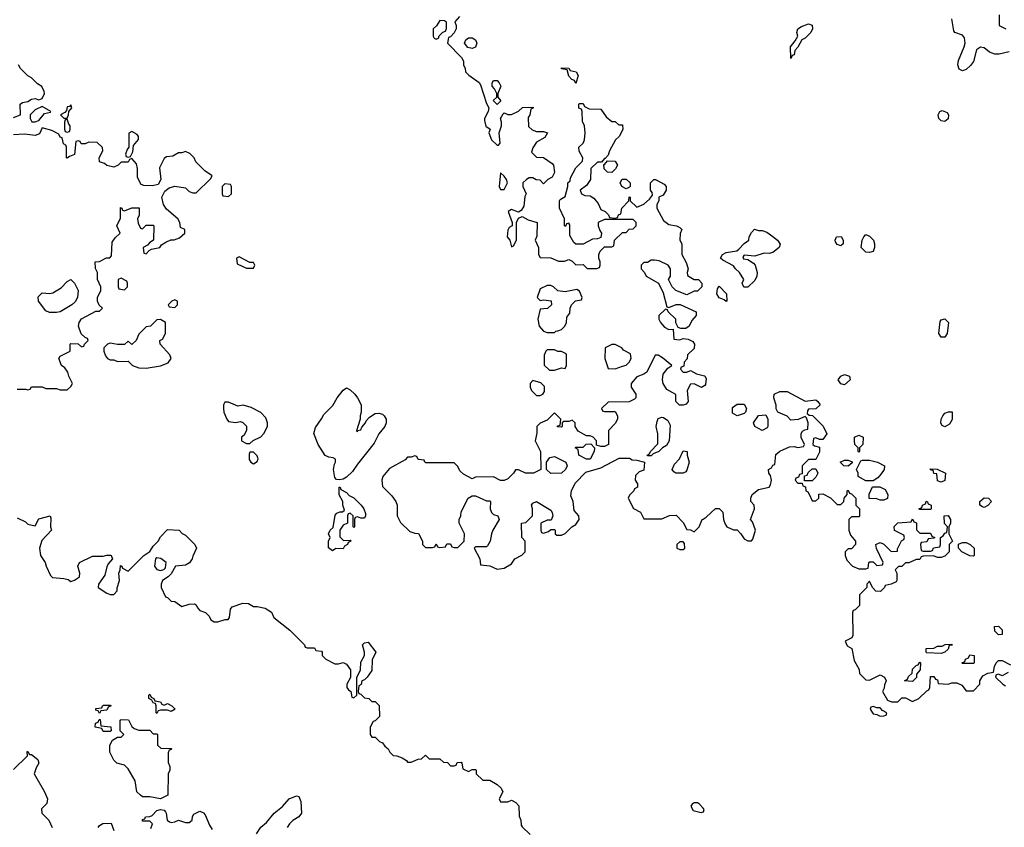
# Model space of a CAD drawing. Header units: inches. Extents: x 2380053 to 2584298, y 380219 to 546618.
# Tile 278 of 656: x 2456184 to 2461683, y 525091 to 529602. Entities that reach past the tile are written whole.
import ezdxf

# ---------------------------------------------------------------- set-up
doc = ezdxf.new("R2010")
doc.units = ezdxf.units.IN
doc.header["$MEASUREMENT"] = 0
doc.layers.add('C4552', color=7, linetype='Continuous')
doc.layers.add('C4562', color=7, linetype='Continuous')

msp = doc.modelspace()

# ---------------------------------------------------------------- linework, layer by layer
at = {"layer": 'C4552', "color": 2}
for points, elevation in [([(2458530, 529598), (2458512, 529568), (2458494, 529550), (2458494, 529510), (2458498, 529498), (2458510, 529494), (2458522, 529498), (2458527.3, 529512.7), (2458547.3, 529532.7), (2458562, 529538), (2458567.3, 529552.7), (2458567.3, 529587.3), (2458556.4, 529596.4)], 62), ([(2458710, 529440.9), (2458686.3, 529446.3), (2458668.7, 529470), (2458675.3, 529490), (2458690, 529501), (2458710, 529500.7), (2458730.4, 529490.4), (2458737.3, 529470), (2458730, 529449.2)], 62), ([(2459290, 529246), (2459282, 529262), (2459267.3, 529267.3), (2459250, 529286), (2459242, 529322), (2459210, 529328), (2459210, 529334), (2459250, 529332), (2459258, 529318), (2459292, 529310), (2459302, 529290)], 62), ([(2458850, 529128), (2458828, 529150), (2458848, 529170), (2458848, 529190), (2458835.3, 529215.3), (2458822, 529230), (2458822, 529250), (2458830, 529262), (2458850, 529262), (2458862, 529250), (2458871.3, 529230), (2458854, 529190), (2458854, 529170), (2458870.9, 529149.1)], 62), ([(2456310, 529118), (2456270, 529098), (2456242, 529070), (2456242, 529050), (2456252, 529032), (2456270, 529031.3), (2456290, 529038), (2456322.7, 529077.3), (2456355.3, 529084.7), (2456358, 529090)], 62), ([(2456470, 529126), (2456462, 529118), (2456450, 529115.3), (2456444.7, 529095.3), (2456436, 529084), (2456412, 529070), (2456430, 529052), (2456450, 529052), (2456457.2, 529070), (2456458, 529090), (2456475.3, 529110)], 62), ([(2456450, 529046), (2456438, 529042), (2456434, 529030), (2456434, 528990), (2456438, 528978), (2456450, 528974), (2456462, 528978), (2456466, 528990), (2456466, 529010), (2456458, 529018)], 62), ([(2456810, 528978), (2456792.7, 528967.3), (2456794, 528890), (2456783.6, 528876.4), (2456774, 528850), (2456778, 528838), (2456790, 528834), (2456802, 528838), (2456816.4, 528863.6), (2456820.4, 528899.6), (2456847.3, 528932.7), (2456848, 528950), (2456840.4, 528960.4)], 62), ([(2459490, 528748.7), (2459466, 528750), (2459448.4, 528768.4), (2459446, 528794), (2459450, 528794), (2459466, 528814), (2459510, 528811.3), (2459522, 528790), (2459511.1, 528768.9)], 62), ([(2458870, 528746), (2458862, 528670), (2458870, 528654), (2458890, 528654), (2458908, 528690), (2458902, 528710), (2458890, 528728)], 62), ([(2459570, 528658), (2459546, 528670), (2459538, 528690), (2459548.9, 528711.1), (2459571.6, 528711.6), (2459594, 528690), (2459594, 528670), (2459590, 528666)], 62), ([(2457330, 528686), (2457314, 528670), (2457314, 528630), (2457318, 528618), (2457350, 528614), (2457366, 528630), (2457366, 528670), (2457362, 528682)], 62), ([(2457410, 528278), (2457394, 528270), (2457398, 528238), (2457450, 528214), (2457490, 528214), (2457498, 528230), (2457490, 528246), (2457470, 528246)], 62), ([(2456350, 527965.7), (2456330, 527976.3), (2456289.8, 528029.8), (2456286.7, 528053.3), (2456310, 528075.8), (2456350, 528072), (2456370, 528076.5), (2456416.1, 528103.9), (2456450, 528139.3), (2456470, 528150.8), (2456490.4, 528130.4), (2456510.4, 528090), (2456507.4, 528050), (2456494.2, 528025.8), (2456475.8, 528010), (2456410, 527971.1), (2456390, 527966)], 62), ([(2456750, 528158), (2456734, 528150), (2456734, 528110), (2456738, 528098), (2456770, 528094), (2456786, 528110), (2456786, 528130), (2456782, 528142)], 62), ([(2459150, 528118), (2459130, 528118), (2459090, 528098), (2459074, 528050), (2459090, 528034), (2459110, 528038), (2459151.6, 528031.6), (2459154, 528010), (2459131.1, 527988.9), (2459090, 527986), (2459078, 527930), (2459084.7, 527890), (2459110, 527862), (2459130, 527854), (2459170, 527854), (2459178, 527862), (2459190, 527864.7), (2459210, 527872), (2459228, 527890), (2459238, 527910), (2459240.4, 527939.6), (2459256.4, 527963.6), (2459258, 527990), (2459266, 528010), (2459288.4, 528031.6), (2459322, 528038), (2459326, 528050), (2459310, 528086), (2459294.6, 528094.6), (2459230, 528082), (2459188.4, 528088.4), (2459166, 528110)], 62), ([(2457050, 528038), (2457034, 528030), (2457014, 528010), (2457018, 527998), (2457050, 527994), (2457066, 528010), (2457066, 528030)], 62), ([(2456970, 527928), (2456950, 527926), (2456914, 527890), (2456890, 527886), (2456850, 527846), (2456834, 527810), (2456810, 527788), (2456790, 527806), (2456770, 527788), (2456730, 527788), (2456690, 527795.3), (2456674, 527790), (2456654, 527770), (2456654, 527750), (2456663.6, 527723.6), (2456674, 527710), (2456690, 527702), (2456710, 527702), (2456730, 527692), (2456790, 527694), (2456814, 527670), (2456850, 527658), (2456890, 527656), (2456970, 527667.7), (2457014, 527686), (2457029, 527710), (2457022, 527730), (2456968, 527790), (2456966, 527810), (2456982, 527818), (2456998, 527850), (2456998, 527910)], 62), ([(2459510, 527788), (2459490, 527788), (2459454, 527770), (2459451.3, 527710), (2459470, 527654), (2459510, 527652), (2459550, 527666), (2459570, 527672), (2459588, 527690), (2459598, 527710), (2459595.3, 527735.3), (2459556.4, 527756.4), (2459546, 527770)], 62), ([(2459170, 527758), (2459130, 527758), (2459122, 527750), (2459112.7, 527727.3), (2459112.7, 527672.7), (2459143.6, 527643.6), (2459170, 527644.7), (2459210, 527658), (2459230, 527654), (2459238, 527670), (2459238, 527730), (2459235.3, 527735.3), (2459210, 527748), (2459188.4, 527748.4)], 62), ([(2458070, 527302), (2458072.9, 527307.1), (2458090, 527312), (2458094.5, 527325.5), (2458115.1, 527350), (2458118, 527362), (2458138, 527382), (2458170, 527402.4), (2458190, 527404.2), (2458210, 527399.5), (2458220.3, 527390), (2458230.3, 527370), (2458230.3, 527350), (2458223.1, 527330), (2458190, 527289.4), (2458163.4, 527236.6), (2458070, 527119.5), (2458042.3, 527077.7), (2458010, 527046), (2457990, 527035.1), (2457970, 527032.7), (2457954, 527034), (2457944, 527044), (2457936, 527090), (2457941.2, 527118.8), (2457948, 527130), (2457947.3, 527147.3), (2457935.3, 527155.3), (2457910, 527158), (2457890, 527168), (2457850, 527228.7), (2457826, 527290), (2457835.5, 527324.5), (2457870, 527372), (2457882.5, 527397.5), (2457933.3, 527446.7), (2457957.2, 527490), (2457990, 527532), (2458010, 527546), (2458030, 527534.8), (2458054.8, 527510), (2458070.8, 527490), (2458091, 527450), (2458091.3, 527410), (2458084.7, 527390), (2458084.7, 527370), (2458065.4, 527305.4)], 58), ([(2459050, 527586), (2459034, 527570), (2459034, 527550), (2459042, 527530), (2459070, 527502), (2459090, 527502), (2459106, 527510), (2459115.3, 527524.7), (2459114, 527554), (2459094, 527574)], 62), ([(2457350, 527466), (2457330, 527466), (2457322, 527450), (2457322, 527430), (2457324.7, 527410), (2457341, 527370), (2457350, 527358), (2457390, 527352), (2457416.9, 527356.9), (2457430, 527352), (2457450, 527332), (2457451.1, 527308.9), (2457438, 527282), (2457422, 527270), (2457422, 527250), (2457450, 527234), (2457470, 527234), (2457488.4, 527251.6), (2457530, 527272), (2457548, 527290), (2457568, 527330), (2457568, 527350), (2457558, 527378), (2457530, 527408.7), (2457476.5, 527436.5), (2457431.3, 527448.7), (2457403.1, 527443.1)], 62), ([(2459690, 527166), (2459688, 527170), (2459702, 527178), (2459706, 527190), (2459747.3, 527232.7), (2459748.4, 527288.4), (2459739, 527330), (2459743.1, 527356.9), (2459750, 527374), (2459770, 527382), (2459779.6, 527379.6), (2459803.6, 527363.6), (2459816.9, 527336.9), (2459811.1, 527248.9), (2459796.9, 527223.1), (2459774, 527210), (2459754, 527190), (2459722, 527178), (2459710, 527166)], 62), ([(2459350, 527148), (2459306, 527170), (2459302, 527202), (2459286, 527210), (2459290, 527214), (2459330, 527214), (2459348.4, 527231.6), (2459372.7, 527232.7), (2459394, 527210), (2459392, 527190), (2459370, 527148)], 62), ([(2457490, 527186), (2457470, 527186), (2457464.7, 527175.3), (2457465.4, 527145.4), (2457474, 527130), (2457490, 527122), (2457510, 527134), (2457515.3, 527150), (2457510, 527166)], 62), ([(2459150, 527068), (2459126, 527090), (2459126, 527130), (2459144, 527156), (2459170, 527162), (2459234, 527130), (2459242, 527110), (2459232, 527090), (2459210, 527069)], 62), ([(2459848.4, 527068.4), (2459836.4, 527076.4), (2459828, 527090), (2459840.2, 527119.8), (2459868, 527150), (2459890, 527194), (2459912, 527190), (2459912, 527170), (2459922, 527130), (2459910, 527086), (2459903.6, 527076.4), (2459890, 527068.7)], 62), ([(2458090, 526818), (2458070, 526826), (2458058, 526822), (2458054, 526810), (2458054, 526770), (2458050, 526766), (2458046, 526770), (2458046, 526830), (2458030, 526846), (2458018, 526842), (2458014, 526830), (2458014, 526790), (2457990, 526778), (2457971.3, 526750), (2457972.7, 526712.7), (2457992.7, 526692.7), (2458030, 526694), (2458034, 526690), (2458018, 526682), (2458014, 526670), (2457998, 526662), (2457990, 526646), (2457950, 526648), (2457930, 526635.3), (2457908.4, 526651.6), (2457908.7, 526688.7), (2457918, 526710), (2457909, 526730), (2457918, 526750), (2457934, 526766), (2457945.2, 526834.8), (2457954.6, 526845.4), (2457972.7, 526852.7), (2457987.3, 526852.7), (2457998, 526862), (2457988, 526890), (2457988, 526910), (2457968.9, 526948.9), (2457968.7, 526991.3), (2457974, 526990), (2457978, 526978), (2458010, 526962), (2458023.5, 526943.5), (2458050.5, 526930.5), (2458090.6, 526890.6), (2458106, 526870), (2458115.3, 526844.7), (2458116, 526830), (2458110, 526818)], 58), ([(2459890, 526686), (2459870, 526686), (2459854, 526670), (2459854, 526650), (2459870, 526642), (2459890, 526642), (2459898, 526650), (2459896.4, 526676.4)], 62), ([(2456950, 526595.3), (2456942, 526590), (2456936, 526550), (2456950, 526531.3), (2456970, 526524.7), (2456988.9, 526531.1), (2456999, 526541), (2457002, 526570), (2456972.9, 526592.9)], 58), ([(2456990, 525774), (2457010, 525782), (2457034, 525770), (2457052, 525750), (2457030, 525738), (2457010, 525746), (2456970, 525746), (2456958, 525742), (2456950, 525726), (2456946, 525730), (2456946, 525770), (2456942, 525782), (2456930, 525786), (2456922, 525802), (2456906, 525810), (2456906, 525830), (2456910, 525834), (2456918, 525818), (2456934, 525810), (2456938, 525798), (2456970, 525792), (2456978, 525778)], 54), ([(2456630, 525726), (2456622, 525742), (2456610, 525746), (2456610, 525754), (2456642, 525758), (2456646, 525770), (2456652.7, 525772.7), (2456690, 525774), (2456694, 525770), (2456678, 525762), (2456670, 525746), (2456638, 525742)], 54), ([(2456650, 525626), (2456642, 525642), (2456606, 525650), (2456607.3, 525672.7), (2456622, 525678), (2456627.3, 525692.7), (2456632.7, 525692.7), (2456638, 525658), (2456692.7, 525652.7), (2456694, 525630), (2456690, 525626)], 54), ([(2456850, 525634), (2456910, 525634), (2456930, 525614), (2456950, 525614), (2456954, 525610), (2456954, 525550), (2456972.7, 525532.7), (2457031.6, 525531.6), (2457030, 525526), (2457018, 525522), (2457012.7, 525507.3), (2457012.7, 525452.7), (2457022, 525430), (2457022, 525410), (2457014, 525390), (2457011.3, 525270), (2456970, 525249.2), (2456910, 525262), (2456870, 525262), (2456858, 525270), (2456838, 525290), (2456828.7, 525350), (2456790, 525418), (2456770, 525438), (2456726, 525450), (2456710, 525466), (2456688, 525510), (2456688, 525550), (2456702, 525578), (2456730, 525594), (2456750, 525594), (2456766, 525610), (2456746, 525630), (2456746, 525690), (2456750, 525694), (2456791.3, 525691.3), (2456810, 525654), (2456823.6, 525643.6)], 54)]:
    msp.add_lwpolyline(points, close=True, dxfattribs=dict(at, elevation=elevation))
for points, elevation in [([(2458639.6, 529620.4), (2458614, 529590), (2458622, 529570), (2458622, 529550), (2458611.1, 529528.9), (2458590, 529506), (2458578, 529502), (2458574, 529470), (2458650.9, 529390.9), (2458662, 529370), (2458662, 529350), (2458672, 529330), (2458674, 529310), (2458691.6, 529291.6), (2458750.7, 529250.7), (2458758, 529238), (2458790, 529134), (2458804.7, 529110), (2458801, 529090), (2458779.1, 529050), (2458779.8, 529039.8), (2458787.3, 529007.3), (2458811.3, 528990), (2458804.7, 528970), (2458818, 528930), (2458850, 528902), (2458858, 528902), (2458868, 528912), (2458862, 528970), (2458874, 529010), (2458875.3, 529030), (2458869, 529050), (2458883.1, 529076.9), (2458890, 529082), (2458910, 529072), (2458930, 529072), (2458968.9, 529091.1), (2458992, 529112), (2459050, 529114), (2459054, 529110), (2459038, 529102), (2459032, 529070), (2459023.6, 529056.4), (2459024.7, 529004.7), (2459046, 528986), (2459070, 528978), (2459110, 528978), (2459132, 528970), (2459116.9, 528943.1), (2459070, 528918), (2459050, 528886), (2459042, 528862), (2459070, 528834), (2459110, 528832), (2459158.5, 528798.5), (2459166, 528790), (2459171.3, 528748.7), (2459158, 528722), (2459134, 528710), (2459110, 528686), (2459090, 528706), (2459068.4, 528708.4), (2459050, 528718), (2459030, 528718), (2459014, 528710), (2458994, 528690), (2458994, 528670), (2459012, 528630), (2459004.7, 528615.3), (2458998.8, 528561.2), (2458984.7, 528535.3), (2458970, 528526), (2458930, 528542), (2458912, 528530), (2458934, 528470), (2458934, 528450), (2458918, 528442), (2458910, 528426), (2458906, 528390), (2458922, 528370), (2458930, 528334), (2458942, 528338), (2458958, 528370), (2458958, 528470), (2458970, 528494), (2458990, 528502), (2459023.6, 528483.6), (2459074, 528470), (2459072.7, 528392.7), (2459062, 528370), (2459082, 528330), (2459082, 528290), (2459090, 528274), (2459150, 528272), (2459192.7, 528252.7), (2459227.3, 528252.7), (2459250, 528262), (2459270, 528254), (2459290, 528232), (2459330, 528234), (2459352.7, 528212.7), (2459407.3, 528212.7), (2459422, 528218), (2459426, 528230), (2459426, 528250), (2459418, 528270), (2459418, 528290), (2459426, 528310), (2459450, 528334), (2459490, 528334), (2459502, 528338), (2459506, 528370), (2459550, 528414), (2459570, 528414), (2459587.3, 528432.7), (2459610, 528434), (2459626, 528450), (2459626, 528470), (2459610, 528486), (2459450, 528486), (2459414, 528470), (2459414, 528450), (2459423.6, 528423.6), (2459434, 528410), (2459430, 528386), (2459410, 528378), (2459383.6, 528376.4), (2459331.3, 528348.7), (2459290, 528348.7), (2459278, 528358), (2459256.4, 528396.4), (2459256.4, 528456.4), (2459250, 528466), (2459238, 528462), (2459232.7, 528447.3), (2459226, 528450), (2459226, 528490), (2459198, 528550), (2459198, 528590), (2459202, 528598), (2459230, 528614), (2459246, 528670), (2459246, 528690), (2459258, 528702), (2459260.4, 528719.6), (2459290, 528774), (2459327.3, 528812.7), (2459328, 528830), (2459308.4, 528868.4), (2459306, 528890), (2459330, 528912), (2459339, 528930), (2459342, 528970), (2459338, 529010), (2459327.3, 529032.7), (2459326, 529090), (2459322, 529102), (2459307.3, 529107.3), (2459306, 529130), (2459310, 529134), (2459330, 529134), (2459338, 529118), (2459363.6, 529103.6), (2459430, 529102), (2459459.6, 529059.6), (2459490, 529034), (2459510, 529034), (2459530, 529014), (2459550, 529014), (2459552, 528988), (2459532, 528950), (2459512, 528930), (2459478, 528870), (2459470, 528846), (2459454, 528826), (2459450, 528826), (2459434, 528806), (2459410, 528806), (2459374, 528770), (2459371.3, 528710), (2459350, 528675.3), (2459314, 528650), (2459322, 528630), (2459339.6, 528619.6), (2459370, 528618), (2459390, 528604.7), (2459415.3, 528575.3), (2459430, 528542), (2459454, 528530), (2459472.7, 528512.7), (2459478, 528498), (2459510, 528494), (2459522, 528498), (2459527.3, 528512.7), (2459542, 528518), (2459546, 528550), (2459586, 528590), (2459587.3, 528612.7), (2459594, 528610), (2459594, 528590), (2459630, 528554), (2459670, 528572), (2459700.4, 528599.6), (2459718, 528622), (2459716.4, 528636.4), (2459706, 528650), (2459706, 528690), (2459726, 528710), (2459734, 528710), (2459783.6, 528683.6), (2459794, 528670), (2459794, 528650), (2459778, 528622), (2459754, 528610), (2459754, 528590), (2459742, 528570), (2459742, 528550), (2459779.6, 528479.6), (2459810, 528458), (2459851.1, 528451.1), (2459870, 528442), (2459882, 528430), (2459871.6, 528408.4), (2459871.3, 528370), (2459882, 528350), (2459882, 528290), (2459905.4, 528245.4), (2459918, 528210), (2459912, 528190), (2459912.7, 528172.7), (2459950, 528151.3), (2459974, 528150), (2459994, 528130), (2459994, 528110), (2459970, 528086), (2459950, 528086), (2459910, 528066), (2459849.1, 528089.1), (2459828, 528110), (2459808, 528150), (2459818, 528170), (2459818, 528210), (2459806, 528230), (2459754.6, 528254.6), (2459730, 528258), (2459710, 528258), (2459690, 528246), (2459670, 528246), (2459654, 528230), (2459654, 528210), (2459674, 528190), (2459682, 528170), (2459752, 528130), (2459776.9, 528076.9), (2459798, 527998), (2459810, 527994), (2459850, 528012), (2459872, 528012), (2459962, 527970), (2459962, 527950), (2459938, 527922), (2459922, 527890), (2459903.6, 527876.4), (2459876.4, 527876.4), (2459862, 527882), (2459848, 527908), (2459848, 527930), (2459806, 527970), (2459802, 527982), (2459790, 527986), (2459754, 527950), (2459754, 527930), (2459762, 527910), (2459785.4, 527885.4), (2459810, 527872), (2459832.7, 527872.7), (2459838, 527818), (2459870, 527814), (2459890, 527822), (2459916.9, 527816.9), (2459943.6, 527803.6), (2459952, 527790), (2459950, 527766), (2459914, 527730), (2459911.6, 527708.4), (2459894, 527690), (2459892.7, 527667.3), (2459878, 527662), (2459874, 527650), (2459890, 527634), (2459910, 527634), (2459930, 527642), (2459963.6, 527623.6), (2460000, 527614.5)], 62), ([(2456150, 529056), (2456188, 529070), (2456186, 529130), (2456200.4, 529139.6), (2456230, 529144.7), (2456250, 529158), (2456270, 529162), (2456290, 529154), (2456310, 529162), (2456322, 529190), (2456320.4, 529200.4), (2456308.4, 529228.4), (2456283.1, 529243.1), (2456250, 529278), (2456230, 529288), (2456188, 529330), (2456178, 529350)], 62), ([(2456170, 527538), (2456218, 527538), (2456230, 527534), (2456242, 527538), (2456250, 527552), (2456310, 527552), (2456330, 527542), (2456390, 527542), (2456410, 527534), (2456450, 527534), (2456470, 527554), (2456478, 527570), (2456458, 527610), (2456453.6, 527633.6), (2456436.5, 527656.5), (2456418, 527670), (2456402, 527710), (2456410, 527722), (2456466, 527750), (2456466, 527790), (2456470, 527794), (2456510, 527792), (2456530, 527774), (2456542, 527778), (2456546, 527790), (2456566, 527810), (2456562, 527822), (2456550, 527826), (2456526.6, 527846.6), (2456513.2, 527890), (2456516, 527910), (2456530, 527930.4), (2456610, 527974), (2456630, 527974), (2456646, 527990), (2456627.3, 528007.3), (2456618, 528030), (2456619, 528050), (2456638, 528090), (2456638, 528110), (2456618, 528150), (2456618, 528190), (2456607.3, 528212.7), (2456606, 528250), (2456630, 528252), (2456668.4, 528271.6), (2456687.3, 528272.7), (2456696.4, 528283.6), (2456700.4, 528359.6), (2456716.4, 528383.6), (2456746, 528410), (2456726, 528450), (2456747.3, 528492.7), (2456747.3, 528552.7), (2456754, 528550), (2456758, 528538), (2456770, 528534), (2456810, 528552), (2456851.6, 528551.6), (2456852, 528510), (2456842, 528490), (2456845.4, 528465.4), (2456858, 528438), (2456870, 528434), (2456890, 528454), (2456930, 528454), (2456934, 528450), (2456932, 528370), (2456910, 528358), (2456898, 528342), (2456874, 528330), (2456878, 528298), (2456890, 528294), (2456907.3, 528312.7), (2456920.4, 528319.6), (2456966, 528330), (2456976.4, 528343.6), (2457000.4, 528359.6), (2457028.4, 528371.6), (2457047.3, 528372.7), (2457076.4, 528383.6), (2457106, 528410), (2457106, 528430), (2457082, 528442), (2457078, 528470), (2457068, 528490), (2457003.2, 528543.2), (2456988, 528570), (2456978, 528610), (2456995.3, 528644.7), (2457018, 528662), (2457050, 528672), (2457110, 528662), (2457130, 528642), (2457150, 528634), (2457170, 528634), (2457250, 528714), (2457258, 528730), (2457217.2, 528757.2), (2457167.3, 528807.3), (2457158, 528830), (2457134.6, 528854.6), (2457110, 528866), (2457090, 528858), (2457070, 528858), (2457039.6, 528840.4), (2457003.6, 528836.4), (2456990, 528826), (2456965.4, 528774.6), (2456972, 528710), (2456958, 528682), (2456925.4, 528674.6), (2456876.4, 528676.4), (2456862, 528682), (2456841.2, 528721.2), (2456842, 528770), (2456836.4, 528796.4), (2456810, 528826), (2456798, 528822), (2456790, 528806), (2456750, 528806), (2456734, 528790), (2456710, 528778), (2456670, 528788), (2456658, 528798), (2456628.9, 528808.9), (2456628, 528830), (2456648, 528870), (2456647.3, 528887.3), (2456616.4, 528916.4), (2456570, 528918), (2456550, 528908), (2456528, 528908), (2456522, 528922), (2456510, 528926), (2456498, 528922), (2456491, 528849), (2456462, 528838), (2456450, 528828), (2456446, 528830), (2456446, 528890), (2456442, 528902), (2456428.4, 528908.4), (2456422, 528942), (2456410, 528946), (2456402, 528962), (2456363.1, 528983.1), (2456310, 528998), (2456294.8, 528965.2), (2456270, 528955.3), (2456210, 528962), (2456150, 528958)], 62), ([(2460000, 527552.8), (2459991.6, 527548.4), (2459950, 527568), (2459930, 527566), (2459912, 527530), (2459918, 527470), (2459905.4, 527454.6), (2459890, 527448.7), (2459869, 527449), (2459849, 527469), (2459848, 527508), (2459797.2, 527537.2), (2459777.2, 527570), (2459773.2, 527590), (2459778, 527622), (2459804, 527656), (2459826, 527670), (2459773.6, 527713.6), (2459750, 527728), (2459732.7, 527727.3), (2459686.4, 527633.6), (2459670, 527622), (2459630, 527608), (2459598, 527570), (2459598, 527550), (2459624.7, 527510), (2459624.7, 527490), (2459618, 527482), (2459588.4, 527468.4), (2459470, 527466), (2459434, 527430), (2459438, 527418), (2459450, 527414), (2459510, 527414), (2459522, 527390), (2459522, 527370), (2459510, 527346), (2459472.7, 527307.3), (2459472, 527230), (2459450, 527218), (2459430, 527218), (2459406, 527226), (2459406, 527250), (2459386, 527270), (2459370, 527278), (2459350, 527278), (2459303.1, 527303.1), (2459286, 527330), (2459286, 527350), (2459270, 527366), (2459250, 527358), (2459222, 527358), (2459214, 527350), (2459214, 527330), (2459210, 527326), (2459187.3, 527327.3), (2459187.3, 527332.7), (2459202, 527338), (2459206, 527370), (2459170, 527406), (2459130, 527366), (2459090, 527348), (2459072, 527330), (2459071.6, 527291.6), (2459062, 527250), (2459092, 527190), (2459094, 527090), (2459054, 527070), (2459008.9, 527068.9), (2458970, 527088), (2458952.7, 527087.3), (2458942, 527070), (2458910, 527038), (2458890, 527028), (2458869, 527029), (2458830, 527048), (2458730, 527046), (2458710, 527038), (2458663.1, 527063.1), (2458642, 527082), (2458630, 527106), (2458610, 527126), (2458452.7, 527127.3), (2458446, 527130), (2458442, 527142), (2458410, 527146), (2458402, 527162), (2458390, 527166), (2458370, 527158), (2458350, 527158), (2458336, 527144), (2458250, 527095.3), (2458211.3, 527050), (2458206, 527030), (2458210, 526994), (2458262, 526942), (2458284.7, 526910), (2458291.3, 526890), (2458292, 526830), (2458310, 526794), (2458363.6, 526743.6), (2458390, 526734), (2458412, 526732), (2458434, 526690), (2458434, 526670), (2458450, 526654), (2458490, 526654), (2458502, 526658), (2458510, 526674), (2458518, 526658), (2458530, 526654), (2458562, 526658), (2458570, 526674), (2458590, 526674), (2458598, 526658), (2458610, 526654), (2458630, 526654), (2458666, 526690), (2458668, 526730), (2458638, 526790), (2458638, 526810), (2458648, 526830), (2458650, 526854), (2458688.7, 526930), (2458710, 526942), (2458730, 526942), (2458790, 526914), (2458810, 526914), (2458814, 526910), (2458812, 526870), (2458818, 526850), (2458830, 526838), (2458854, 526830), (2458862, 526810), (2458826, 526750), (2458818, 526730), (2458811.3, 526688.7), (2458796.9, 526663.1), (2458790, 526658), (2458730, 526658), (2458722, 526650), (2458754, 526590), (2458758, 526558), (2458810, 526552), (2458850, 526532), (2458890, 526538), (2458930, 526562), (2458948.9, 526591.1), (2458988.4, 526611.6), (2459006, 526630), (2459006, 526690), (2458988, 526710), (2458986, 526790), (2459010, 526794), (2459048, 526830), (2459048, 526870), (2459042, 526890), (2459050, 526902), (2459070, 526911), (2459150, 526862), (2459158, 526850), (2459162, 526830), (2459152.7, 526807.3), (2459130, 526806), (2459094, 526790), (2459094, 526750), (2459098, 526738), (2459110, 526734), (2459136.4, 526743.6), (2459150, 526754), (2459170, 526754), (2459174, 526750), (2459174, 526730), (2459183.6, 526723.6), (2459210, 526722), (2459230, 526732), (2459268, 526770), (2459290, 526782), (2459308, 526810), (2459306, 526830), (2459280.4, 526860.4), (2459274, 526910), (2459262, 526942), (2459265.2, 526970), (2459287, 527013), (2459346, 527074), (2459430, 527098), (2459532.7, 527152.7), (2459590, 527152), (2459603.6, 527143.6), (2459630, 527142), (2459674, 527130), (2459670, 527086), (2459643.6, 527076.4), (2459623.6, 527056.4), (2459622, 527030), (2459634, 527010), (2459634, 526990), (2459618, 526982), (2459614, 526970), (2459590, 526946), (2459582, 526930), (2459611.6, 526871.6), (2459651.1, 526851.1), (2459670, 526814), (2459770, 526814), (2459812.7, 526832.7), (2459850, 526834), (2459890, 526794), (2459910, 526754), (2459930, 526752), (2459950, 526742), (2459978, 526770), (2459995.3, 526810), (2460000, 526812.8)], 62), ([(2456170, 526818.8), (2456217.3, 526797.3), (2456230, 526784.7), (2456270, 526774), (2456290, 526814), (2456354, 526830), (2456358, 526818), (2456356, 526770), (2456362, 526750), (2456307.3, 526692.7), (2456294.8, 526650), (2456301, 526610), (2456326, 526570), (2456331, 526550), (2456356.9, 526496.9), (2456366.8, 526486.8), (2456430, 526481), (2456454.8, 526474.8), (2456470, 526464.7), (2456490, 526471.3), (2456518, 526490), (2456519, 526510), (2456509, 526550), (2456518, 526570), (2456590, 526604.7), (2456650, 526604.7), (2456670, 526611), (2456690.9, 526610.9), (2456694, 526610), (2456702, 526590), (2456678, 526562), (2456670, 526546), (2456659.9, 526500.1), (2456624.7, 526450), (2456622, 526430), (2456670, 526398), (2456690, 526391.3), (2456710, 526392), (2456728.7, 526411.3), (2456728.7, 526428.7), (2456742, 526470), (2456738, 526510), (2456746, 526530), (2456747.3, 526552.7), (2456754, 526550), (2456758, 526538), (2456790, 526522), (2456878, 526610), (2456910, 526632), (2456930, 526662), (2456958, 526690), (2456970, 526714), (2457010, 526754), (2457074, 526750), (2457091.6, 526731.6), (2457110, 526722), (2457162, 526670), (2457172, 526650), (2457150, 526606), (2457146.8, 526590), (2457132.5, 526567.5), (2457110, 526555.1), (2457054, 526550), (2457030, 526506), (2457014, 526490), (2456982, 526470), (2456974, 526450), (2456974, 526430), (2456998, 526378), (2457010, 526374), (2457030, 526354), (2457050, 526352), (2457090, 526324.7), (2457130, 526338), (2457159.6, 526339.6), (2457170, 526334), (2457176.9, 526316.9), (2457190, 526302), (2457222, 526290), (2457242, 526270), (2457252, 526250), (2457270, 526238), (2457290, 526238), (2457332, 526252), (2457348, 526252), (2457356.4, 526263.6), (2457362, 526310), (2457370, 526322), (2457430, 526342.8), (2457461, 526341), (2457490, 526324.7), (2457510, 526324.7), (2457554.4, 526314.4), (2457590, 526292), (2457603.5, 526263.5), (2457692.7, 526192.7), (2457774, 526110), (2457778, 526098), (2457790, 526094), (2457830, 526094), (2457838, 526078), (2457870, 526074), (2457874, 526070), (2457874, 526050), (2457894, 526030), (2457943.6, 526003.6), (2457963.6, 526003.6), (2457990, 526011.3), (2458010, 526002), (2458031.3, 525970), (2458032, 525950), (2458032, 525928), (2458011.3, 525890), (2458011.6, 525871.6), (2458019.6, 525859.6), (2458034, 525850), (2458038, 525818), (2458050, 525814), (2458066, 525830), (2458067.3, 525927.3), (2458088, 525970), (2458090, 526014), (2458109, 526050), (2458109, 526070), (2458098, 526110), (2458110, 526122), (2458130, 526124.7), (2458172, 526070), (2458152.7, 526027.3), (2458150, 525966), (2458124.7, 525930), (2458110, 525915.3), (2458094, 525910), (2458091.6, 525888.4), (2458078, 525882), (2458074, 525850), (2458078, 525838), (2458090, 525834), (2458110, 525814), (2458134, 525810), (2458150, 525794), (2458170, 525794), (2458191.6, 525771.6), (2458194, 525710), (2458170, 525686), (2458158, 525682), (2458142, 525650), (2458142, 525610), (2458150, 525594), (2458170, 525594), (2458194, 525570), (2458210, 525562), (2458223.5, 525543.5), (2458242, 525530), (2458252, 525510), (2458270, 525492), (2458291.1, 525491.1), (2458319.6, 525479.6), (2458343.6, 525463.6), (2458350, 525454), (2458370, 525454), (2458410, 525472), (2458427.3, 525472.7), (2458450, 525494), (2458470, 525474), (2458530, 525474), (2458550, 525454), (2458572.7, 525452.7), (2458590, 525434), (2458610, 525434), (2458622, 525438), (2458627.3, 525452.7), (2458650, 525454), (2458654, 525450), (2458658, 525418), (2458690, 525402), (2458710, 525414), (2458730, 525414), (2458734, 525410), (2458734, 525390), (2458770, 525354), (2458810, 525354), (2458850.9, 525330.9), (2458872, 525310), (2458882, 525290), (2458862, 525250), (2458870, 525234), (2458910, 525234), (2458930, 525242), (2458954, 525230), (2458971.6, 525211.6), (2458972.7, 525152.7), (2458982, 525130), (2458983.6, 525103.6), (2458990, 525094), (2459034, 525050)], 58), ([(2456150, 525414), (2456228, 525490), (2456226, 525514), (2456230, 525514), (2456238, 525498), (2456250, 525498), (2456284.7, 525470), (2456291, 525450), (2456275.9, 525424.1), (2456264.7, 525390), (2456322.8, 525290), (2456338.8, 525250), (2456335.3, 525224.7), (2456305.5, 525194.5), (2456306.8, 525170), (2456346, 525130), (2456364.7, 525090)], 54), ([(2457505.6, 525054.4), (2457530, 525091.3), (2457562.7, 525117.3), (2457605.2, 525170), (2457652.3, 525207.7), (2457689, 525250), (2457730, 525266), (2457743.6, 525263.6), (2457754.4, 525234.4), (2457758, 525170), (2457742, 525150), (2457710, 525128.7), (2457691.3, 525110), (2457678, 525090)], 54), ([(2456916.4, 525083.6), (2456926, 525110), (2456910, 525126), (2456870, 525126), (2456870, 525134), (2456882, 525138), (2456886, 525150), (2456910, 525151.3), (2456923.1, 525156.9), (2456950, 525184.7), (2456970, 525190.8), (2456990, 525186), (2456998, 525178), (2457002.8, 525170), (2457007.3, 525130), (2457021.1, 525121.1), (2457030, 525117.3), (2457050, 525120.7), (2457070, 525131), (2457110, 525118), (2457130, 525118), (2457148, 525130), (2457148.9, 525151.1), (2457156.4, 525163.6), (2457190, 525182), (2457210, 525172), (2457219.8, 525159.8), (2457243.6, 525103.6), (2457259.6, 525079.6)], 54), ([(2460000, 525197.1), (2459980.4, 525220.4), (2459970, 525228), (2459950, 525228), (2459939.6, 525220.4), (2459932, 525210), (2459945.4, 525185.4), (2459990, 525174), (2460000, 525177.3)], 62), ([(2456622, 525090), (2456630, 525102), (2456648.4, 525111.6), (2456694, 525114), (2456710, 525074)], 54)]:
    msp.add_lwpolyline(points, dxfattribs=dict(at, elevation=elevation))
at = {"layer": 'C4562', "color": 2, "elevation": 62}
for points in [[(2460490, 529386), (2460488, 529450), (2460515.3, 529484.7), (2460528.7, 529510), (2460524, 529530), (2460529, 529551), (2460550, 529564.7), (2460590, 529578), (2460610, 529572), (2460612, 529550), (2460602, 529530), (2460570, 529498), (2460551.3, 529488.7), (2460530, 529448), (2460512, 529430), (2460510, 529406), (2460498, 529402)], [(2461350, 529033.2), (2461330, 529037.2), (2461317.2, 529050), (2461313.2, 529070), (2461322, 529090), (2461335.3, 529095.3), (2461362.8, 529082.8), (2461370.7, 529070.7), (2461370, 529049)], [(2460310, 528424.7), (2460330, 528424.7), (2460356, 528416), (2460390, 528391.3), (2460416, 528370), (2460430.9, 528349.1), (2460424.7, 528330), (2460390, 528302), (2460370, 528295.3), (2460342, 528298), (2460290, 528282), (2460230, 528286), (2460222, 528278), (2460226.4, 528266.4), (2460250, 528262), (2460282, 528242), (2460290.7, 528230.7), (2460302.8, 528190), (2460301, 528170), (2460290, 528146), (2460250, 528108), (2460227.3, 528107.3), (2460218, 528130), (2460228, 528150), (2460204, 528190), (2460182, 528210), (2460170, 528228), (2460110, 528258), (2460098, 528270), (2460108, 528290), (2460130, 528302), (2460188.7, 528311.3), (2460200.4, 528319.6), (2460230, 528351.3), (2460255.3, 528370), (2460258, 528390), (2460270, 528414), (2460288.4, 528431.6)], [(2460770, 528338), (2460750, 528346), (2460740.4, 528360.4), (2460738, 528370), (2460746, 528390), (2460770.9, 528390.9), (2460782, 528370), (2460782, 528350)], [(2460930, 528302), (2460910, 528304), (2460884, 528330), (2460888.9, 528371.1), (2460898, 528390), (2460910, 528402), (2460930, 528392), (2460951.3, 528370), (2460958, 528350), (2460958, 528330), (2460950, 528308)], [(2460130, 528028), (2460118, 528038), (2460090, 528048), (2460078, 528070), (2460080.4, 528099.6), (2460090, 528114), (2460132, 528070), (2460134, 528030)], [(2461330, 527829), (2461317.2, 527850), (2461323.7, 527916.3), (2461330, 527924.7), (2461350, 527931), (2461371, 527910), (2461362.8, 527850), (2461350, 527829)], [(2460790, 527562), (2460768.9, 527568.9), (2460754, 527590), (2460769.2, 527610), (2460790, 527620.5), (2460818, 527610), (2460821, 527590)], [(2460190, 527389), (2460164.7, 527404.7), (2460164, 527436), (2460190, 527454), (2460230, 527454), (2460242, 527430), (2460238, 527410), (2460230, 527402)], [(2460330, 527308), (2460288.9, 527328.9), (2460282, 527350), (2460310, 527392), (2460350, 527394), (2460362, 527370), (2460362, 527330), (2460358, 527322)], [(2461350, 527328.7), (2461335.3, 527335.3), (2461329.1, 527349.1), (2461329.2, 527370), (2461339, 527390), (2461350, 527404.7), (2461371.6, 527411.6), (2461391.6, 527411.6), (2461390.7, 527369.3), (2461376.8, 527343.2)], [(2460870, 527186), (2460866, 527190), (2460866, 527210), (2460848.4, 527228.4), (2460846, 527250), (2460846, 527270), (2460870, 527282), (2460894, 527270), (2460892, 527230), (2460874, 527210), (2460874, 527190)], [(2460810, 527108), (2460786, 527110), (2460766, 527130), (2460790, 527142), (2460810, 527142), (2460832.7, 527132.7), (2460832.7, 527127.3)], [(2460910, 527026), (2460866, 527050), (2460866, 527070), (2460858, 527090), (2460882, 527138), (2460890, 527142), (2460930, 527141), (2460974, 527130), (2461014, 527110), (2461012, 527090), (2460995.3, 527064.7), (2460976.9, 527043.1), (2460950, 527026)], [(2460566, 527026), (2460566, 527054), (2460582, 527058), (2460587.3, 527072.7), (2460610, 527094), (2460630, 527094), (2460642, 527070), (2460630, 527046), (2460610, 527026)], [(2461330, 527018), (2461310, 527026), (2461306, 527066), (2461290, 527068), (2461286, 527086), (2461274, 527086), (2461267.3, 527092.7), (2461308, 527092), (2461354, 527070), (2461350, 527028)], [(2460990, 526918), (2460970, 526926), (2460927.3, 526927.3), (2460928.4, 526951.6), (2460947.3, 526992.7), (2460987.3, 526992.7), (2461018, 526978), (2461032, 526950), (2461030, 526928), (2461010, 526918)], [(2461210, 526866), (2461206, 526870), (2461222, 526878), (2461226, 526890), (2461242, 526898), (2461246, 526910), (2461252, 526912), (2461258, 526898), (2461274, 526890), (2461274, 526870), (2461270, 526866)], [(2461570, 526878), (2461560.4, 526880.4), (2461546, 526890), (2461546, 526910), (2461570, 526932), (2461594, 526930), (2461612, 526910), (2461590, 526888)], [(2461510, 526606), (2461490, 526608), (2461446, 526630), (2461426, 526650), (2461427.3, 526672.7), (2461450, 526682), (2461470, 526682), (2461492, 526670), (2461514, 526650), (2461514, 526610)], [(2461650, 526166), (2461630, 526186), (2461627.3, 526212.7), (2461650, 526214), (2461670, 526194), (2461670, 526168)], [(2461330, 526062), (2461250, 526066), (2461246, 526070), (2461246, 526090), (2461290, 526092), (2461310, 526102), (2461336.4, 526103.6), (2461352.7, 526112.7), (2461390, 526114), (2461391.6, 526108.4), (2461374, 526106), (2461370, 526086), (2461350, 526068.7)], [(2461170, 525906), (2461126, 525910), (2461142, 525918), (2461147.3, 525932.7), (2461167.3, 525952.7), (2461170, 525974), (2461190, 525994), (2461202, 525998), (2461210, 526014), (2461214, 526010), (2461212, 525970), (2461192.7, 525947.3), (2461191.6, 525928.4)], [(2461450, 526006), (2461446, 526010), (2461462, 526018), (2461466, 526030), (2461482, 526038), (2461490, 526054), (2461514, 526050), (2461514, 526010), (2461510, 526006)], [(2460950, 525766), (2460938, 525762), (2460934, 525750), (2460950, 525724.7), (2460970, 525722), (2460990, 525712), (2461010, 525714), (2461022, 525718), (2461026, 525730), (2461003.1, 525743.1), (2460990, 525758), (2460970, 525758)]]:
    msp.add_lwpolyline(points, close=True, dxfattribs=at)
for points in [[(2461710, 529422), (2461654, 529410), (2461629.5, 529409.5), (2461600.7, 529420.7), (2461570, 529444), (2461550, 529449), (2461527.3, 529432.7), (2461510.8, 529369.2), (2461494.4, 529345.6), (2461470, 529324), (2461450, 529317.2), (2461430, 529325.2), (2461422.7, 529350), (2461426, 529374), (2461459, 529450), (2461464, 529470), (2461460.2, 529500.2), (2461450, 529515.3), (2461406, 529530), (2461400.2, 529540.2), (2461390, 529606)], [(2461654, 529630), (2461654, 529570), (2461690.9, 529550.9)], [(2460000, 527614.5), (2460010, 527612), (2460016.9, 527596.9), (2460014.8, 527565.2), (2460010, 527558), (2460000, 527552.8)], [(2460000, 526812.8), (2460017, 526823), (2460070, 526871.3), (2460090, 526872), (2460111.6, 526851.6), (2460114, 526810), (2460123.6, 526783.6), (2460134, 526770), (2460170, 526752), (2460190, 526752), (2460211.1, 526731.1), (2460230, 526702), (2460250, 526692), (2460270, 526692), (2460279, 526701), (2460294, 526750), (2460276.5, 526796.5), (2460266, 526810), (2460288, 526870), (2460286, 526890), (2460268, 526910), (2460268, 526930), (2460275.3, 526950), (2460310, 526978), (2460368.7, 526991.3), (2460376.4, 527003.6), (2460382, 527030), (2460376.4, 527056.4), (2460368, 527070), (2460366, 527090), (2460382, 527098), (2460390, 527114), (2460402, 527118), (2460407.3, 527172.7), (2460428.4, 527191.6), (2460483.1, 527216.9), (2460510, 527218), (2460530, 527212), (2460562, 527218), (2460566, 527230), (2460548.4, 527268.4), (2460548, 527290), (2460556.4, 527303.6), (2460568.4, 527311.6), (2460586, 527314), (2460588, 527350), (2460578, 527378), (2460570, 527386), (2460531.6, 527368.4), (2460490, 527366), (2460470, 527388), (2460418, 527410), (2460408.7, 527428.7), (2460408.4, 527448.4), (2460395.3, 527490), (2460398, 527510), (2460430, 527526), (2460470, 527526), (2460570, 527471.3), (2460630, 527478), (2460642, 527470), (2460654, 527450), (2460630, 527428), (2460590, 527426), (2460583.6, 527416.4), (2460582, 527402), (2460592.7, 527392.7), (2460611.3, 527391.3), (2460671.1, 527331.1), (2460691.6, 527288.4), (2460670, 527258), (2460650, 527258), (2460630, 527266), (2460618, 527262), (2460614, 527230), (2460622, 527222), (2460650, 527214), (2460650, 527186), (2460630, 527146), (2460590, 527146), (2460554, 527110), (2460554, 527066), (2460538, 527062), (2460532.7, 527047.3), (2460518, 527042), (2460514, 527030), (2460530, 527014), (2460554, 527014), (2460558, 526998), (2460572.7, 526992.7), (2460574, 526970), (2460584.7, 526964.7), (2460592.7, 526952.7), (2460610, 526914), (2460630, 526914), (2460646, 526930), (2460647.3, 526952.7), (2460670, 526954), (2460711.1, 526931.1), (2460750, 526894), (2460770, 526894), (2460786, 526910), (2460788, 526930), (2460806, 526950), (2460806, 526970), (2460810, 526974), (2460818, 526958), (2460830, 526954), (2460854, 526930), (2460854, 526890), (2460874, 526870), (2460874, 526830), (2460870, 526826), (2460830, 526826), (2460814, 526810), (2460814, 526750), (2460823.6, 526723.6), (2460852, 526690), (2460852, 526670), (2460830, 526646), (2460810, 526646), (2460794, 526630), (2460794, 526610), (2460803.6, 526583.6), (2460834, 526550), (2460870, 526534), (2460910, 526534), (2460922, 526538), (2460926, 526570), (2460930, 526574), (2460950, 526574), (2460970, 526554), (2461002, 526558), (2461006, 526570), (2460968.4, 526648.4), (2460966, 526670), (2460990, 526682), (2461010, 526672), (2461050, 526632), (2461086, 526634), (2461086, 526646), (2461108.4, 526691.6), (2461122, 526698), (2461126, 526710), (2461122, 526722), (2461070, 526748), (2461068.4, 526771.6), (2461088.9, 526791.1), (2461162, 526798), (2461170, 526814), (2461178, 526798), (2461191.6, 526791.6), (2461192.7, 526752.7), (2461210, 526734), (2461270, 526734), (2461278, 526718), (2461294, 526710), (2461290, 526706), (2461258, 526702), (2461250, 526686), (2461218, 526682), (2461214, 526670), (2461218, 526638), (2461230, 526634), (2461270, 526634), (2461282, 526638), (2461287.3, 526652.7), (2461322, 526658), (2461326, 526670), (2461326, 526710), (2461340.4, 526719.6), (2461350, 526734), (2461362, 526738), (2461366, 526770), (2461348.4, 526788.4), (2461346, 526830), (2461370, 526832), (2461382, 526810), (2461382, 526790), (2461372, 526770), (2461372, 526730), (2461394, 526690), (2461374, 526670), (2461374, 526630), (2461350, 526606), (2461330, 526598), (2461310, 526598), (2461287.3, 526607.3), (2461230, 526606), (2461218, 526602), (2461210, 526586), (2461190, 526586), (2461150, 526568.7), (2461130, 526568), (2461110, 526548), (2461092.7, 526547.3), (2461074, 526530), (2461082, 526510), (2461082, 526470), (2461078, 526462), (2461051.6, 526448.4), (2461018, 526442), (2461014, 526430), (2460991.1, 526408.9), (2460966, 526410), (2460946, 526430), (2460930, 526466), (2460914, 526450), (2460914, 526430), (2460874, 526390), (2460874, 526330), (2460850, 526306), (2460838, 526302), (2460834, 526290), (2460836.9, 526163.1), (2460831.1, 526148.9), (2460794, 526130), (2460805.4, 526105.4), (2460832, 526090), (2460843.6, 526023.6), (2460871.6, 525971.6), (2460874, 525950), (2460910, 525914), (2460930, 525912), (2460990, 525942), (2461014, 525930), (2461022, 525910), (2461012.7, 525887.3), (2461011.6, 525868.4), (2461002, 525850), (2461030, 525802), (2461052.7, 525792.7), (2461087.3, 525792.7), (2461110, 525814), (2461130, 525814), (2461170, 525794), (2461206, 525810), (2461250, 525854), (2461262, 525858), (2461267.3, 525872.7), (2461270, 525934), (2461290, 525934), (2461298, 525918), (2461310, 525914), (2461314, 525894), (2461370, 525890.8), (2461390, 525897.3), (2461418, 525898), (2461444.7, 525884.7), (2461470, 525854), (2461510, 525854), (2461546, 525890), (2461546, 525910), (2461563.1, 525936.9), (2461590, 525952), (2461622, 525958), (2461628, 525990), (2461638, 526010), (2461650, 526022), (2461670, 526022), (2461718, 525998)], [(2461703.6, 525956.4), (2461670, 525938), (2461650, 525946), (2461638, 525942), (2461634, 525930), (2461674, 525890), (2461690, 525882)], [(2460000, 525177.3), (2460002, 525178), (2460006, 525190), (2460000, 525197.1)]]:
    msp.add_lwpolyline(points, dxfattribs=at)

doc.saveas('drawing.dxf')
